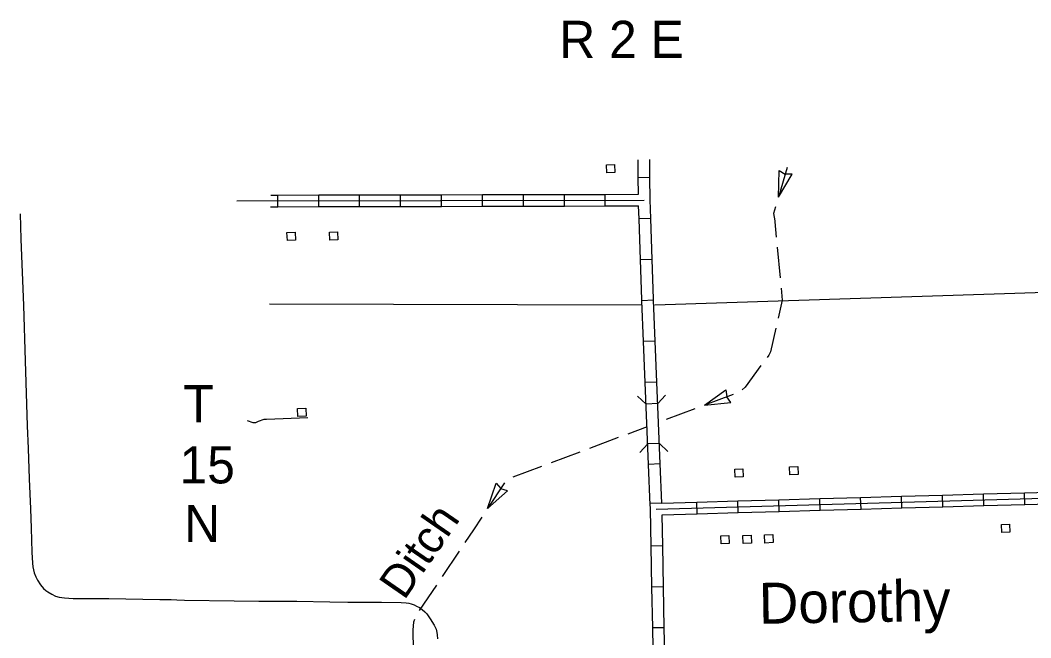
# Model space of a CAD drawing. Extents: x 1671357 to 13005564, y 567358 to 14261451.
# Drawn here: x 12758292.096 to 12758296.447, y 14259946.844 to 14259949.503 of the extents above; entities that cross this region are included whole.
import ezdxf

# ---------------------------------------------------------------- set-up
doc = ezdxf.new("R2010")
doc.units = 0
for name, color, linetype in [('24', 7, 'Continuous'), ('32', 7, 'Continuous'), ('38', 7, 'Continuous'), ('43', 7, 'Continuous'), ('5', 7, 'Continuous'), ('56', 7, 'Continuous'), ('Default', 7, 'Continuous')]:
    doc.layers.add(name, color=color, linetype=linetype)

msp = doc.modelspace()

# ---------------------------------------------------------------- linework, layer by layer
at = {"layer": '32'}
for p, q in [((12758294.8072, 14259948.8248), (12758294.7571, 14259948.8246)), ((12758293.7338, 14259948.701), (12758293.7337, 14259948.751)), ((12758293.9101, 14259948.7013), (12758293.9099, 14259948.7514)), ((12758294.0863, 14259948.7017), (12758294.0862, 14259948.7518)), ((12758294.2626, 14259948.7021), (12758294.2625, 14259948.7522)), ((12758294.4389, 14259948.7025), (12758294.4388, 14259948.7526)), ((12758294.6152, 14259948.7029), (12758294.6151, 14259948.7529)), ((12758293.2049, 14259948.6998), (12758293.2048, 14259948.7499)), ((12758293.3812, 14259948.7002), (12758293.3811, 14259948.7503)), ((12758293.5575, 14259948.7006), (12758293.5574, 14259948.7507)), ((12758294.8105, 14259948.6493), (12758294.7604, 14259948.6476)), ((12758294.8166, 14259948.4732), (12758294.7665, 14259948.4714)), ((12758294.8227, 14259948.2971), (12758294.7727, 14259948.2951)), ((12758294.8299, 14259948.121), (12758294.7799, 14259948.119)), ((12758294.8371, 14259947.9449), (12758294.7871, 14259947.9428)), ((12758294.8409, 14259947.8521), (12758294.7908, 14259947.8501)), ((12758294.8479, 14259947.6804), (12758294.7978, 14259947.6784)), ((12758294.8515, 14259947.5926), (12758294.8014, 14259947.5906)), ((12758295.7161, 14259947.3981), (12758295.7146, 14259947.4482)), ((12758295.8923, 14259947.4032), (12758295.8908, 14259947.4532)), ((12758296.0685, 14259947.4082), (12758296.0671, 14259947.4583)), ((12758296.2447, 14259947.4133), (12758296.2433, 14259947.4633)), ((12758296.4209, 14259947.4183), (12758296.4195, 14259947.4684)), ((12758294.858, 14259947.4236), (12758294.8083, 14259947.4216)), ((12758295.0113, 14259947.3779), (12758295.0098, 14259947.428)), ((12758295.1875, 14259947.383), (12758295.186, 14259947.433)), ((12758295.3637, 14259947.388), (12758295.3622, 14259947.4381)), ((12758295.5399, 14259947.3931), (12758295.5384, 14259947.4431)), ((12758294.8624, 14259947.2397), (12758294.8124, 14259947.2387)), ((12758294.8658, 14259947.0635), (12758294.8158, 14259947.0625)), ((12758294.8693, 14259946.8872), (12758294.8192, 14259946.8863))]:
    msp.add_line(p, q, dxfattribs=at)
for points in [[(12758294.7571, 14259948.8246), (12758294.7567, 14259948.9019)], [(12758294.8072, 14259948.8248), (12758294.8068, 14259948.9036)], [(12758294.7575, 14259948.7533), (12758294.7571, 14259948.8246)], [(12758294.8105, 14259948.6493), (12758294.8077, 14259948.7288), (12758294.8072, 14259948.8248)], [(12758293.5574, 14259948.7507), (12758293.7337, 14259948.751)], [(12758293.7337, 14259948.751), (12758293.9099, 14259948.7514)], [(12758293.9099, 14259948.7514), (12758294.0862, 14259948.7518)], [(12758294.0862, 14259948.7518), (12758294.2625, 14259948.7522)], [(12758294.2625, 14259948.7522), (12758294.4388, 14259948.7526)], [(12758294.4388, 14259948.7526), (12758294.6151, 14259948.7529)], [(12758294.6151, 14259948.7529), (12758294.7575, 14259948.7533)], [(12758293.0286, 14259948.7245), (12758294.7827, 14259948.7283)], [(12758293.1746, 14259948.7498), (12758293.2048, 14259948.7499)], [(12758293.2048, 14259948.7499), (12758293.3811, 14259948.7503)], [(12758293.3811, 14259948.7503), (12758293.5574, 14259948.7507)], [(12758293.174, 14259948.6997), (12758293.2049, 14259948.6998)], [(12758293.2049, 14259948.6998), (12758293.3812, 14259948.7002)], [(12758293.3812, 14259948.7002), (12758293.5575, 14259948.7006)], [(12758293.5575, 14259948.7006), (12758293.7338, 14259948.701)], [(12758293.7338, 14259948.701), (12758293.9101, 14259948.7013)], [(12758293.9101, 14259948.7013), (12758294.0863, 14259948.7017)], [(12758294.0863, 14259948.7017), (12758294.2626, 14259948.7021)], [(12758294.2626, 14259948.7021), (12758294.4389, 14259948.7025)], [(12758294.4389, 14259948.7025), (12758294.6152, 14259948.7029)], [(12758294.6152, 14259948.7029), (12758294.7585, 14259948.7032)], [(12758294.7604, 14259948.6476), (12758294.7585, 14259948.7032)], [(12758294.7665, 14259948.4714), (12758294.7604, 14259948.6476)], [(12758294.8166, 14259948.4732), (12758294.8105, 14259948.6493)], [(12758294.7727, 14259948.2951), (12758294.7725, 14259948.301), (12758294.7665, 14259948.4714)], [(12758294.8227, 14259948.2971), (12758294.8225, 14259948.3029), (12758294.8166, 14259948.4732)], [(12758294.7799, 14259948.119), (12758294.7727, 14259948.2951)], [(12758294.8299, 14259948.121), (12758294.8227, 14259948.2971)], [(12758294.7871, 14259947.9428), (12758294.7799, 14259948.119)], [(12758294.8371, 14259947.9449), (12758294.8299, 14259948.121)], [(12758294.7942, 14259947.7667), (12758294.7871, 14259947.9428)], [(12758294.8443, 14259947.7687), (12758294.8371, 14259947.9449)], [(12758294.8014, 14259947.5906), (12758294.7942, 14259947.7667)], [(12758294.8515, 14259947.5926), (12758294.8443, 14259947.7687)], [(12758294.8086, 14259947.4144), (12758294.8014, 14259947.5906)], [(12758294.8583, 14259947.4236), (12758294.8515, 14259947.5926)], [(12758294.8343, 14259947.3979), (12758296.6031, 14259947.4486)], [(12758295.5384, 14259947.4431), (12758295.7146, 14259947.4482)], [(12758295.7146, 14259947.4482), (12758295.8908, 14259947.4532)], [(12758295.8908, 14259947.4532), (12758296.0671, 14259947.4583)], [(12758296.0671, 14259947.4583), (12758296.2433, 14259947.4633)], [(12758296.2433, 14259947.4633), (12758296.4195, 14259947.4684)], [(12758296.4195, 14259947.4684), (12758296.5775, 14259947.4729)], [(12758294.8124, 14259947.2387), (12758294.8093, 14259947.3971), (12758294.8083, 14259947.4216)], [(12758294.8583, 14259947.4236), (12758295.0098, 14259947.428)], [(12758295.0098, 14259947.428), (12758295.186, 14259947.433)], [(12758295.186, 14259947.433), (12758295.3622, 14259947.4381)], [(12758295.3622, 14259947.4381), (12758295.5384, 14259947.4431)], [(12758295.7161, 14259947.3981), (12758295.8923, 14259947.4032)], [(12758295.8923, 14259947.4032), (12758296.0685, 14259947.4082)], [(12758296.0685, 14259947.4082), (12758296.2447, 14259947.4133)], [(12758296.2447, 14259947.4133), (12758296.4209, 14259947.4183)], [(12758296.4209, 14259947.4183), (12758296.5787, 14259947.4228)], [(12758294.8598, 14259947.3736), (12758295.0113, 14259947.3779)], [(12758294.8624, 14259947.2397), (12758294.8598, 14259947.3736)], [(12758295.0113, 14259947.3779), (12758295.1875, 14259947.383)], [(12758295.1875, 14259947.383), (12758295.3637, 14259947.388)], [(12758295.3637, 14259947.388), (12758295.5399, 14259947.3931)], [(12758295.5399, 14259947.3931), (12758295.7161, 14259947.3981)], [(12758294.8158, 14259947.0625), (12758294.8124, 14259947.2387)], [(12758294.8658, 14259947.0635), (12758294.8624, 14259947.2397)], [(12758294.8192, 14259946.8863), (12758294.8158, 14259947.0625)], [(12758294.8693, 14259946.8872), (12758294.8658, 14259947.0635)], [(12758294.8226, 14259946.71), (12758294.8192, 14259946.8863)], [(12758294.8727, 14259946.711), (12758294.8693, 14259946.8872)]]:
    msp.add_lwpolyline(points, dxfattribs=at)
at = {"layer": '38'}
for p, q in [((12758294.8159, 14259947.8511), (12758294.8159, 14259947.8511)), ((12758294.8229, 14259947.6795), (12758294.8229, 14259947.6795))]:
    msp.add_line(p, q, dxfattribs=at)
for points in [[(12758294.754, 14259947.884), (12758294.7908, 14259947.8501)], [(12758294.8409, 14259947.8521), (12758294.8748, 14259947.8889)], [(12758294.7978, 14259947.6784), (12758294.7639, 14259947.6416)], [(12758294.8847, 14259947.6465), (12758294.8479, 14259947.6805)]]:
    msp.add_lwpolyline(points, dxfattribs=at)
at = {"layer": '43'}
for p, q in [((12758295.3602, 14259948.7414), (12758295.3631, 14259948.856)), ((12758295.3602, 14259948.7414), (12758295.42, 14259948.8392)), ((12758295.3631, 14259948.856), (12758295.3891, 14259948.8401)), ((12758295.42, 14259948.8392), (12758295.3895, 14259948.84)), ((12758295.0417, 14259947.8454), (12758295.1348, 14259947.9121)), ((12758295.1348, 14259947.9121), (12758295.1378, 14259947.8817)), ((12758295.1557, 14259947.8566), (12758295.138, 14259947.8814)), ((12758295.0417, 14259947.8454), (12758295.1557, 14259947.8566)), ((12758294.1084, 14259947.4007), (12758294.1453, 14259947.5092)), ((12758294.1453, 14259947.5092), (12758294.1654, 14259947.4862)), ((12758294.1084, 14259947.4007), (12758294.1946, 14259947.4762)), ((12758294.1946, 14259947.4762), (12758294.1657, 14259947.486))]:
    msp.add_line(p, q, dxfattribs=at)
for points in [[(12758295.3976, 14259948.8682), (12758295.3602, 14259948.7414)], [(12758295.3478, 14259948.6991), (12758295.3392, 14259948.6699), (12758295.3448, 14259948.639), (12758295.3452, 14259948.6348)], [(12758295.3452, 14259948.6348), (12758295.3514, 14259948.569)], [(12758295.3555, 14259948.5251), (12758295.3678, 14259948.3935)], [(12758295.3719, 14259948.3496), (12758295.3767, 14259948.2978), (12758295.3596, 14259948.2195)], [(12758295.3499, 14259948.1765), (12758295.3258, 14259948.0754), (12758295.319, 14259948.0614), (12758295.3115, 14259948.0511)], [(12758295.2854, 14259948.0156), (12758295.2174, 14259947.923), (12758295.2048, 14259947.9111)], [(12758295.1654, 14259947.8919), (12758295.0417, 14259947.8454)], [(12758294.9386, 14259947.8065), (12758294.8767, 14259947.7833)], [(12758295.0005, 14259947.8298), (12758294.9386, 14259947.8065)], [(12758294.7948, 14259947.7524), (12758294.7117, 14259947.7212)], [(12758294.6705, 14259947.7056), (12758294.5468, 14259947.6591)], [(12758294.5055, 14259947.6436), (12758294.3818, 14259947.597)], [(12758294.3405, 14259947.5815), (12758294.2168, 14259947.5349)], [(12758294.1819, 14259947.5106), (12758294.1084, 14259947.4007)], [(12758294.0839, 14259947.364), (12758294.0471, 14259947.3091)], [(12758294.0471, 14259947.3091), (12758294.0104, 14259947.2542)], [(12758293.9859, 14259947.2175), (12758293.9124, 14259947.1076)], [(12758293.8879, 14259947.071), (12758293.8144, 14259946.9611)], [(12758293.7932, 14259946.9229), (12758293.7898, 14259946.9113), (12758293.7865, 14259946.8779), (12758293.7883, 14259946.7914)]]:
    msp.add_lwpolyline(points, dxfattribs=at)
at = {"layer": '5'}
for points in [[(12758296.5551, 14259948.3325), (12758294.8281, 14259948.2764)], [(12758294.771, 14259948.2756), (12758293.1692, 14259948.2796)]]:
    msp.add_lwpolyline(points, dxfattribs=at)
at = {"layer": '56'}
for points in [[(12758294.622, 14259948.8455), (12758294.6205, 14259948.8803), (12758294.6553, 14259948.8817), (12758294.6568, 14259948.847)], [(12758293.2462, 14259948.5545), (12758293.2447, 14259948.5892), (12758293.2796, 14259948.5907), (12758293.281, 14259948.556)], [(12758293.4286, 14259948.5554), (12758293.4271, 14259948.5902), (12758293.4619, 14259948.5916), (12758293.4634, 14259948.5569)], [(12758293.2921, 14259947.7968), (12758293.2906, 14259947.8315), (12758293.3254, 14259947.833), (12758293.3269, 14259947.7983)], [(12758295.4102, 14259947.5459), (12758295.4088, 14259947.5806), (12758295.4436, 14259947.5821), (12758295.4451, 14259947.5474)], [(12758295.1741, 14259947.5349), (12758295.1726, 14259947.5696), (12758295.2074, 14259947.5711), (12758295.2089, 14259947.5364)], [(12758296.3219, 14259947.2974), (12758296.3204, 14259947.3321), (12758296.3553, 14259947.3336), (12758296.3567, 14259947.2989)], [(12758295.114, 14259947.2487), (12758295.1125, 14259947.2834), (12758295.1474, 14259947.2849), (12758295.1488, 14259947.2501)], [(12758295.2094, 14259947.2494), (12758295.2079, 14259947.2841), (12758295.2427, 14259947.2856), (12758295.2442, 14259947.2509)], [(12758295.3026, 14259947.2521), (12758295.3011, 14259947.2869), (12758295.3359, 14259947.2883), (12758295.3374, 14259947.2536)]]:
    msp.add_lwpolyline(points, close=True, dxfattribs=at)
at = {"layer": 'Default'}
for points in [[(12758292.0961, 14259948.6685), (12758292.0989, 14259948.5603), (12758292.1096, 14259948.2752), (12758292.1179, 14259948.037), (12758292.1266, 14259947.7571), (12758292.1305, 14259947.6589), (12758292.1349, 14259947.5288), (12758292.1397, 14259947.3999), (12758292.1433, 14259947.3163), (12758292.1463, 14259947.2128), (12758292.1488, 14259947.1657), (12758292.1508, 14259947.1502), (12758292.1536, 14259947.1363), (12758292.1567, 14259947.1232), (12758292.1632, 14259947.1071), (12758292.1706, 14259947.0923), (12758292.1833, 14259947.0725), (12758292.1959, 14259947.0567), (12758292.2058, 14259947.0475), (12758292.2154, 14259947.0416), (12758292.2316, 14259947.0321), (12758292.2474, 14259947.0237), (12758292.2633, 14259947.0194), (12758292.2863, 14259947.0158), (12758292.3235, 14259947.0138), (12758292.4776, 14259947.013), (12758292.6975, 14259947.0095), (12758292.7455, 14259947.0094), (12758292.7704, 14259947.0075), (12758292.8029, 14259947.0059), (12758293.0176, 14259947.0027), (12758293.1234, 14259947.0023), (12758293.2866, 14259947.0012), (12758293.4287, 14259946.9986), (12758293.506, 14259946.9972), (12758293.651, 14259946.9971), (12758293.7358, 14259946.9954), (12758293.758, 14259946.994), (12758293.7687, 14259946.9924), (12758293.7794, 14259946.9901), (12758293.7921, 14259946.9861), (12758293.8028, 14259946.9809), (12758293.8151, 14259946.9742), (12758293.8269, 14259946.9655), (12758293.838, 14259946.9564), (12758293.8467, 14259946.9468), (12758293.8555, 14259946.9349), (12758293.8618, 14259946.9254), (12758293.878, 14259946.8977), (12758293.8868, 14259946.881), (12758293.8883, 14259946.8743), (12758293.8899, 14259946.8668), (12758293.8911, 14259946.8573), (12758293.8927, 14259946.8398)], [(12758293.335, 14259947.7912), (12758293.157, 14259947.7836), (12758293.145, 14259947.7836), (12758293.136, 14259947.7806), (12758293.129, 14259947.7776), (12758293.121, 14259947.7746), (12758293.115, 14259947.7716), (12758293.109, 14259947.7696), (12758293.099, 14259947.7696), (12758293.075, 14259947.7776)]]:
    msp.add_lwpolyline(points, dxfattribs=at)

# ---------------------------------------------------------------- texts
at = {"layer": '24'}
msp.add_text('Dorothy', height=0.17628, rotation=0.926, dxfattribs=at).set_placement((12758295.2774, 14259946.9039))
at = {"layer": '43'}
msp.add_text('Ditch', height=0.14102, rotation=55.3889, dxfattribs=at).set_placement((12758293.7494, 14259947.0022))
at = {"layer": 'Default'}
for s, p in [('R 2 E', (12758294.4174, 14259949.3402)), ('T', (12758292.7986, 14259947.7716)), ('15', (12758292.7823, 14259947.5086)), ('N', (12758292.8024, 14259947.2563))]:
    msp.add_text(s, height=0.16, dxfattribs=at).set_placement(p)

doc.saveas('drawing.dxf')
